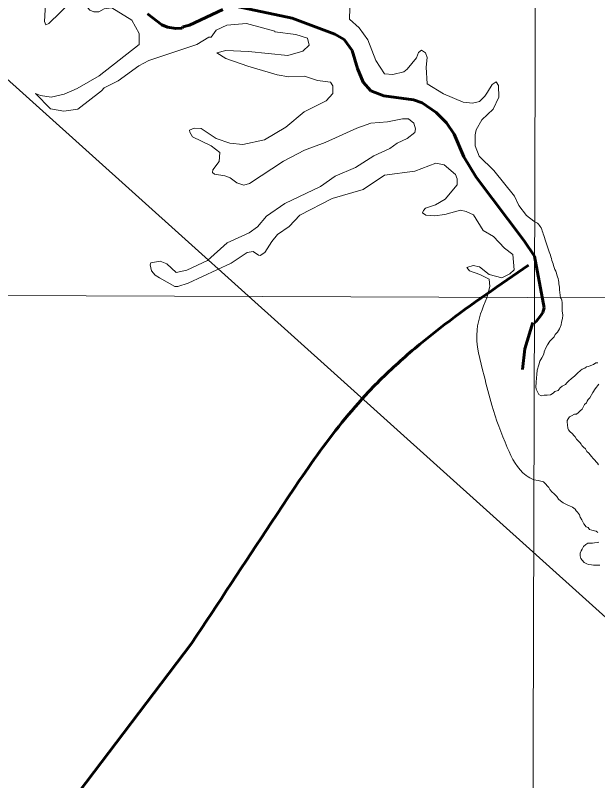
# Model space of a CAD drawing. Extents: x -1643653 to 4543381, y 1624270 to 13878484.
# Drawn here: x 801953 to 802719, y 9015595 to 9016602 of the extents above; entities that cross this region are included whole.
import ezdxf

# ---------------------------------------------------------------- set-up
doc = ezdxf.new("R2010")
doc.units = 0
doc.header["$LTSCALE"] = 160
doc.linetypes.add('LONG_DASH_SHORT_DASH', pattern=[9.9, 6, -1.2, 1.5, -1.2])
doc.layers.add('60', color=7, linetype='Continuous', lineweight=13)

msp = doc.modelspace()

# ---------------------------------------------------------------- linework, layer by layer
at = {"layer": '60'}
msp.add_line((798190.5, 9016246.4), (834959.1, 9016114), dxfattribs=at)
for points in [[(802658.4, 9024448.3), (802635.4, 9016230.4), (802613.7, 9008888.5)], [(807126, 9013554.3), (805831.2, 9014683.5), (804956.4, 9014561), (803779.5, 9015538.2), (802903.5, 9015653.1), (801522.3, 9016894.9), (800901.2, 9016842.4), (800376.3, 9017157.5), (799886.4, 9016711.1), (799746.4, 9016868.7), (799540.1, 9016834.7), (799794.2, 9017234.1), (799926.4, 9018248.5), (800734.8, 9018666.7), (801270.7, 9019718.2), (802746.2, 9020198.7), (804393.9, 9022148.4), (804477.4, 9023011.8), (804881.1, 9023304.3), (805354.3, 9023555), (806014.4, 9022695.6), (806410.3, 9021665.8)], [(801941.5, 9016669.8), (801962.7, 9016668.6), (801983.2, 9016660.7), (801989.2, 9016650), (801988.1, 9016637.2), (801992.3, 9016616.6), (801991, 9016593.2), (801992.7, 9016589), (801996.6, 9016590.9), (802027.1, 9016620.2), (802037.2, 9016620.4), (802045, 9016615.1), (802050.6, 9016608.2), (802055.8, 9016606), (802062.3, 9016606), (802069.5, 9016610.2), (802079.7, 9016611.3), (802105.8, 9016595.2), (802115.5, 9016577.6), (802115.5, 9016563.1)], [(802634.5, 9016331), (802625, 9016338.1), (802615, 9016351.5), (802609.1, 9016363.9), (802582.2, 9016397.4), (802562.7, 9016416.1), (802557.6, 9016429.7), (802557.3, 9016444.4), (802558.7, 9016450.9), (802566.1, 9016464), (802581.2, 9016477.9), (802588.7, 9016493.8), (802588.1, 9016509.2), (802585.2, 9016514.2), (802579.8, 9016510.6), (802573.9, 9016500.5), (802572.6, 9016499.1), (802570.1, 9016495.2), (802563.3, 9016488.3), (802554, 9016486.2), (802541.9, 9016487.2), (802516, 9016498.2), (802494.4, 9016511.5), (802493.1, 9016533.2), (802494.2, 9016546), (802492.1, 9016552.4), (802487.1, 9016555.9), (802483.1, 9016552.5), (802480.3, 9016545.6), (802468.2, 9016530.6), (802463.6, 9016527.3), (802449, 9016523.5), (802438.1, 9016524.6), (802426.8, 9016542.1), (802416.5, 9016569.4), (802405, 9016584.9), (802392, 9016596.4), (802392.5, 9016610.8)], [(802634.5, 9016331), (802625, 9016338.1), (802615, 9016351.5), (802609.1, 9016363.9), (802582.2, 9016397.4), (802562.7, 9016416.1), (802557.6, 9016429.7), (802557.3, 9016444.4), (802558.7, 9016450.9), (802566.1, 9016464), (802581.2, 9016477.9), (802588.7, 9016493.8), (802588.1, 9016509.2), (802585.2, 9016514.2), (802579.8, 9016510.6), (802573.9, 9016500.5), (802572.6, 9016499.1), (802570.1, 9016495.2), (802563.3, 9016488.3), (802554, 9016486.2), (802541.9, 9016487.2), (802516, 9016498.2), (802494.4, 9016511.5), (802493.1, 9016533.2), (802494.2, 9016546), (802492.1, 9016552.4), (802487.1, 9016555.9), (802483.1, 9016552.5), (802480.3, 9016545.6), (802468.2, 9016530.6), (802463.6, 9016527.3), (802449, 9016523.5), (802438.1, 9016524.6), (802426.8, 9016542.1), (802416.5, 9016569.4), (802405, 9016584.9), (802392, 9016596.4), (802392.5, 9016610.8)], [(802115.5, 9016563.1), (802062.9, 9016522.1), (802034, 9016505.1), (802017, 9016497.7), (801999.8, 9016493.9), (801985.8, 9016496), (801979.2, 9016498.9), (801998.8, 9016478.6), (802016.5, 9016475.5), (802034.7, 9016478), (802066.1, 9016502.1), (802069.6, 9016506.3), (802087.7, 9016515.3), (802115, 9016535.3), (802128.1, 9016542.3), (802191.5, 9016563.3), (802207.3, 9016572.6), (802210, 9016572.6), (802216.9, 9016581.9), (802230.9, 9016588.8), (802256.5, 9016590.7), (802293.8, 9016580.7), (802293.8, 9016579.7), (802321.7, 9016576.3), (802337.1, 9016571.6), (802339.2, 9016562.5), (802331, 9016554.5), (802310.9, 9016548.9), (802259.2, 9016553.8)], [(802259.2, 9016553.8), (802229.3, 9016555.2), (802217.7, 9016552), (802229.3, 9016544.7), (802258.5, 9016534.7), (802297.1, 9016523.1), (802312.4, 9016520.8), (802332.8, 9016521.5), (802350.1, 9016515.9), (802367, 9016513.7), (802370.3, 9016509), (802370.3, 9016498.8), (802361.3, 9016488.9), (802332.4, 9016474.4), (802308.5, 9016454.3), (802280.2, 9016437.6), (802251.8, 9016431.7), (802234.6, 9016433.2), (802216.8, 9016439.4), (802197.1, 9016452.8), (802187.8, 9016453), (802181.6, 9016450.6), (802182.1, 9016447.9), (802185.6, 9016441.9), (802210.4, 9016429.7), (802221.7, 9016421.2), (802220.9, 9016409.3), (802212.6, 9016398.4), (802211.8, 9016394.9), (802214.4, 9016392.7), (802228, 9016390.3), (802235.3, 9016388), (802243.8, 9016381.3), (802253.1, 9016378.3), (802260.7, 9016380.2), (802305.2, 9016409.8), (802332.8, 9016424.4), (802360, 9016434.3), (802401.9, 9016453.1), (802420.3, 9016459.6), (802442.2, 9016461.3), (802461.9, 9016465.4), (802469.9, 9016465.4), (802476.6, 9016459.5), (802478.8, 9016452.3), (802477.9, 9016447.5), (802467.9, 9016439.7), (802455, 9016433.3), (802445.2, 9016426.3), (802424.2, 9016416.8), (802400, 9016401.6), (802373.4, 9016390), (802354, 9016376.4), (802307.1, 9016354), (802283.2, 9016337.2), (802271.2, 9016323.3), (802260.1, 9016315.4), (802231.4, 9016302.2), (802205.3, 9016279.1), (802178, 9016266.3), (802164.1, 9016263.4), (802152.1, 9016274.5), (802143.2, 9016278.3), (802131, 9016276), (802129.9, 9016273.6)], [(802129.9, 9016273.6), (802131.6, 9016265.4), (802136.4, 9016259.7), (802142.2, 9016256.5), (802162.4, 9016244.9), (802166.3, 9016244.9), (802180, 9016249.3), (802236.6, 9016275.7), (802257.4, 9016289.8), (802265.5, 9016290.8), (802272.3, 9016286.3), (802274.7, 9016285.8), (802280.9, 9016289.5), (802289.8, 9016304.2), (802297.6, 9016313.3), (802312.8, 9016323.8), (802326.8, 9016338.6), (802369.2, 9016360.7), (802410.1, 9016372.5), (802438.3, 9016391.5), (802477.9, 9016396.7), (802505.9, 9016407.3), (802516.5, 9016405), (802531.5, 9016392.4), (802533.9, 9016386.4), (802533.6, 9016378.4), (802518, 9016359.6), (802505.4, 9016352.5), (802492.3, 9016347.7), (802489.5, 9016345), (802488.3, 9016341.6), (802492.6, 9016338.6), (802503.9, 9016337.8), (802517.4, 9016339.4), (802538.2, 9016345.1), (802545.5, 9016343.7)], [(802545.5, 9016343.7), (802555.1, 9016339), (802568.2, 9016318.6), (802581.8, 9016310.6), (802596, 9016295.2), (802606.8, 9016287.1), (802608.8, 9016266.6), (802603, 9016261.4), (802592.6, 9016256.2), (802575.9, 9016260.6), (802563.2, 9016270.9), (802554.7, 9016272.6), (802546.3, 9016269.9), (802549.8, 9016265.7), (802563.4, 9016260.6), (802575.9, 9016254.5), (802576.9, 9016245), (802572.6, 9016230)], [(802638.2, 9016124.8), (802638.8, 9016129), (802639.2, 9016134.9), (802641.4, 9016142), (802642.7, 9016146.6), (802645, 9016151.1), (802647.6, 9016156), (802648.3, 9016158.9), (802650.6, 9016164.2), (802652.5, 9016168.1), (802655.8, 9016172.9), (802659, 9016176.5), (802661.3, 9016178.8), (802662.9, 9016181.7), (802665.9, 9016185), (802668.5, 9016189.2), (802670.4, 9016194.4), (802671.1, 9016198), (802672.4, 9016202.6), (802673, 9016207.1), (802672, 9016213), (802672, 9016215.5), (802672, 9016217.5), (802672.1, 9016220.5), (802671.8, 9016223.5), (802671.3, 9016227.1), (802670.6, 9016229.1), (802669.8, 9016230.2)], [(802638.2, 9016124.8), (802638.8, 9016129), (802639.2, 9016134.9), (802641.4, 9016142), (802642.7, 9016146.6), (802645, 9016151.1), (802647.6, 9016156), (802648.3, 9016158.9), (802650.6, 9016164.2), (802652.5, 9016168.1), (802655.8, 9016172.9), (802659, 9016176.5), (802661.3, 9016178.8), (802662.9, 9016181.7), (802665.9, 9016185), (802668.5, 9016189.2), (802670.4, 9016194.4), (802671.1, 9016198), (802672.4, 9016202.6), (802673, 9016207.1), (802672, 9016213), (802672, 9016215.5), (802672, 9016217.5), (802672.1, 9016220.5), (802671.8, 9016223.5), (802671.3, 9016227.1), (802670.6, 9016229.1), (802669.8, 9016230.2)], [(802719, 9016144.6), (802716.2, 9016144.4), (802713, 9016142.4), (802709.5, 9016141.2), (802706.5, 9016139.9), (802703.7, 9016139.2), (802701.7, 9016137.7), (802698.2, 9016136), (802696.2, 9016134.5), (802691.9, 9016131), (802691.9, 9016131), (802688.7, 9016127.4), (802688.7, 9016127.4), (802683.8, 9016123.5), (802680.8, 9016120.9), (802680.8, 9016120.9), (802678.2, 9016118.2), (802676.3, 9016116), (802671.7, 9016114), (802669.1, 9016111.7), (802666.5, 9016108.2), (802662.3, 9016106.9), (802660, 9016104.6), (802656.4, 9016102.6), (802652.2, 9016102), (802648.1, 9016101.8), (802644.4, 9016101.3), (802644.4, 9016101.3), (802641.4, 9016103), (802639.8, 9016105.6), (802639.8, 9016105.6), (802637.8, 9016109.8), (802637.2, 9016113), (802637.8, 9016118.6), (802638.2, 9016124.8)], [(802719, 9016144.6), (802716.2, 9016144.4), (802713, 9016142.4), (802709.5, 9016141.2), (802706.5, 9016139.9), (802703.7, 9016139.2), (802701.7, 9016137.7), (802698.2, 9016136), (802696.2, 9016134.5), (802691.9, 9016131), (802691.9, 9016131), (802688.7, 9016127.4), (802688.7, 9016127.4), (802683.8, 9016123.5), (802680.8, 9016120.9), (802680.8, 9016120.9), (802678.2, 9016118.2), (802676.3, 9016116), (802671.7, 9016114), (802669.1, 9016111.7), (802666.5, 9016108.2), (802662.3, 9016106.9), (802660, 9016104.6), (802656.4, 9016102.6), (802652.2, 9016102), (802648.1, 9016101.8), (802644.4, 9016101.3), (802644.4, 9016101.3), (802641.4, 9016103), (802639.8, 9016105.6), (802639.8, 9016105.6), (802637.8, 9016109.8), (802637.2, 9016113), (802637.8, 9016118.6), (802638.2, 9016124.8)], [(802719.6, 9016010.2), (802718.2, 9016012.5), (802716.7, 9016014.5), (802714.9, 9016016.7), (802712.7, 9016018.8), (802710.5, 9016021.5), (802708.7, 9016023.5), (802707, 9016025.6), (802704.5, 9016028.1), (802702.8, 9016031.3), (802699.8, 9016033.4), (802697.8, 9016035.6), (802697.1, 9016037.6), (802695.1, 9016039.6), (802693.1, 9016041.9), (802690.9, 9016043.9), (802688.9, 9016047), (802687.2, 9016049), (802685.4, 9016051), (802682.2, 9016054.2), (802680.2, 9016056.3), (802679.5, 9016058.8), (802678.8, 9016062.8), (802678.6, 9016066.5), (802678.6, 9016068.8), (802679.6, 9016071), (802681.4, 9016073.3), (802684.4, 9016075), (802688.1, 9016077.2), (802690.9, 9016077.2), (802693.2, 9016079.2), (802695.7, 9016081.2), (802698.4, 9016083.7), (802699.7, 9016086.2), (802701.5, 9016089.7), (802704, 9016091.9), (802704.8, 9016094.2), (802706, 9016096.4), (802708.3, 9016098.6), (802712.3, 9016105.3), (802715.4, 9016110.2), (802720, 9016116.4)], [(802719.6, 9016010.2), (802718.2, 9016012.5), (802716.7, 9016014.5), (802714.9, 9016016.7), (802712.7, 9016018.8), (802710.5, 9016021.5), (802708.7, 9016023.5), (802707, 9016025.6), (802704.5, 9016028.1), (802702.8, 9016031.3), (802699.8, 9016033.4), (802697.8, 9016035.6), (802697.1, 9016037.6), (802695.1, 9016039.6), (802693.1, 9016041.9), (802690.9, 9016043.9), (802688.9, 9016047), (802687.2, 9016049), (802685.4, 9016051), (802682.2, 9016054.2), (802680.2, 9016056.3), (802679.5, 9016058.8), (802678.8, 9016062.8), (802678.6, 9016066.5), (802678.6, 9016068.8), (802679.6, 9016071), (802681.4, 9016073.3), (802684.4, 9016075), (802688.1, 9016077.2), (802690.9, 9016077.2), (802693.2, 9016079.2), (802695.7, 9016081.2), (802698.4, 9016083.7), (802699.7, 9016086.2), (802701.5, 9016089.7), (802704, 9016091.9), (802704.8, 9016094.2), (802706, 9016096.4), (802708.3, 9016098.6), (802712.3, 9016105.3), (802715.4, 9016110.2), (802720, 9016116.4)], [(802634.7, 9015990.6), (802640.5, 9015989.9), (802644, 9015989.1), (802647.4, 9015987.8), (802650.5, 9015985.1), (802652, 9015982.6), (802654.3, 9015980.7), (802655.8, 9015978), (802655.8, 9015978), (802658.7, 9015974.6), (802658.7, 9015974.6), (802660.8, 9015972.7), (802663.2, 9015970.6), (802665, 9015968.6), (802667.2, 9015965.1), (802669.7, 9015962.8), (802673.1, 9015960.2), (802673.1, 9015960.2), (802678.4, 9015957.8), (802681.6, 9015956.5), (802685.6, 9015954.7), (802688.8, 9015951.9), (802690.3, 9015949.9), (802692.1, 9015947.9), (802694.5, 9015944.4), (802695.8, 9015941.4), (802697.7, 9015938.1), (802698.5, 9015936.1), (802700.2, 9015932.6), (802703.4, 9015928.8), (802705.9, 9015927.8), (802707.7, 9015925.3), (802711.1, 9015924.5), (802714.4, 9015923.5), (802716.6, 9015923), (802718.9, 9015921.5)], [(802720.3, 9015908.8), (802718, 9015908.1), (802714.6, 9015907.8), (802712, 9015907.2), (802709, 9015907.2), (802705.5, 9015907.3), (802703.2, 9015905.8), (802700, 9015903.1), (802698, 9015899.6), (802697.1, 9015897.4), (802695.8, 9015894.3), (802695.5, 9015890.6), (802696.4, 9015887.2), (802698.1, 9015884.8), (802700.8, 9015881.8), (802704.3, 9015880.2), (802706.6, 9015879.5), (802710.3, 9015878.7), (802713.3, 9015878.4), (802717.8, 9015878.4), (802721.6, 9015878.6)]]:
    msp.add_lwpolyline(points, dxfattribs=at)
at = {"layer": '60', "linetype": 'LONG_DASH_SHORT_DASH', "lineweight": 60}
for points in [[(802126.6, 9016603.5), (802145.5, 9016589), (802152.6, 9016586), (802163.8, 9016584.1), (802172.2, 9016584.7), (802172.9, 9016586.2), (802181.6, 9016588.4), (802225.7, 9016609.1)], [(802243.8, 9016613), (802316.9, 9016597.7), (802373.1, 9016576.9), (802385.2, 9016569.8), (802395.8, 9016555.1), (802402.9, 9016531.6), (802410.3, 9016513.8), (802420.4, 9016502.3), (802437.2, 9016495.8), (802476.4, 9016490.4), (802487.7, 9016486.6), (802506.3, 9016473.6), (802519.7, 9016460.2), (802529.8, 9016445.3), (802542.4, 9016415.6), (802559, 9016388.6), (802622.1, 9016304.8), (802635.5, 9016284.9)], [(802635.5, 9016284.9), (802648.1, 9016216.9), (802646.6, 9016210.9), (802643.8, 9016206.7), (802640.8, 9016202.9), (802637.5, 9016198.7), (802635.3, 9016196.9)], [(802619.8, 9016135.6), (802622.7, 9016162.7), (802633.5, 9016197.5)], [(802184.4, 9015775.4), (801898, 9015398.5), (801757.6, 9015047.4), (801792.7, 9014895.2), (801898, 9014848.4), (802050.1, 9014918.7), (802073.5, 9014672.9), (801769.3, 9014579.3), (801523.7, 9014380.3), (801278.1, 9013537.7), (801243, 9012987.7), (801465.2, 9012613.2), (801681.6, 9012373.2), (801588, 9011998.8), (801213.7, 9011624.2)]]:
    msp.add_lwpolyline(points, dxfattribs=at)
at = {"layer": '60', "lineweight": 25}
msp.add_spline([(814781, 9009175.5), (814787.2, 9009173.4), (814796.9, 9009173.4), (814799.4, 9009172.4), (814805.1, 9009174.5), (814805.6, 9009176.5), (814811.7, 9009179.5), (814811.7, 9009179.5), (814801.5, 9009181), (814790.7, 9009181.5), (814784.1, 9009183.1), (814777.4, 9009185.1), (814778.4, 9009175.5)], degree=3, dxfattribs=at)
at = {"layer": '60'}
for points in [[(802669.8, 9016230.2), (802668.2, 9016244.2), (802667.1, 9016252.8), (802660.7, 9016272.3), (802655, 9016290.7), (802647.6, 9016311.9), (802640.7, 9016326.8), (802634.5, 9016331)], [(802669.8, 9016230.2), (802668.2, 9016244.2), (802667.1, 9016252.8), (802660.7, 9016272.3), (802655, 9016290.7), (802647.6, 9016311.9), (802640.7, 9016326.8), (802634.5, 9016331)], [(802572.6, 9016230), (802559.9, 9016187.7), (802569.2, 9016127.6), (802579.3, 9016088.8), (802599.7, 9016033.3), (802624.6, 9015996.3), (802634.7, 9015990.6)]]:
    msp.add_spline(points, degree=3, dxfattribs=at)
at = {"layer": '60', "linetype": 'LONG_DASH_SHORT_DASH', "lineweight": 60}
msp.add_spline([(802627.7, 9016272.9), (802417.3, 9016106.4), (802289.1, 9015933.9), (802184.4, 9015775.4)], degree=3, dxfattribs=at)

doc.saveas('drawing.dxf')
